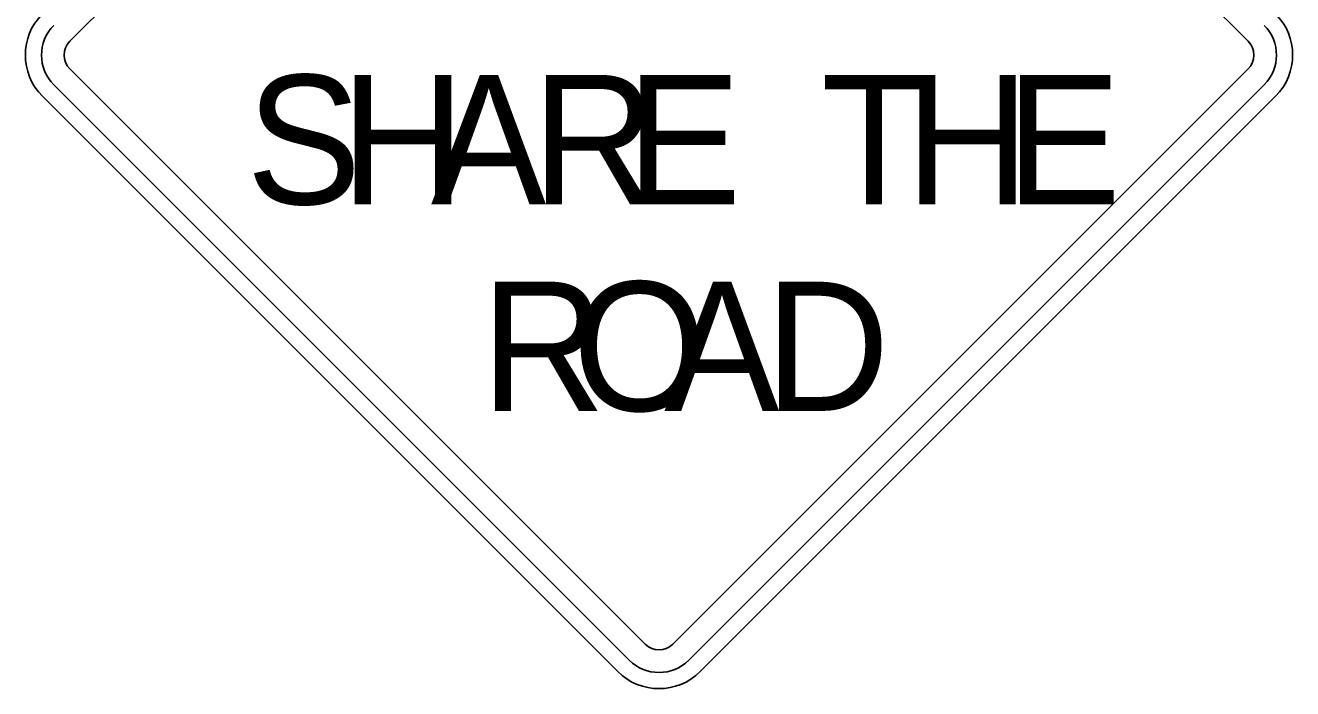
# Model space of a CAD drawing. Extents: x 99976 to 100136, y 99905 to 100011.
# Drawn here: x 100052.52 to 100053.056, y 100001.917 to 100002.198 of the extents above; entities that cross this region are included whole.
import ezdxf

# ---------------------------------------------------------------- set-up
doc = ezdxf.new("R2010")
doc.units = 0
doc.layers.add('TR_SN_ConstructionSigns', color=7, linetype='Continuous')

msp = doc.modelspace()

# ---------------------------------------------------------------- linework, layer by layer
at = {"layer": 'TR_SN_ConstructionSigns'}
for p, q in [((100052.53881, 100002.19096), (100052.78243, 100002.43458)), ((100052.79403, 100002.43458), (100053.03765, 100002.19096)), ((100052.78243, 100001.93574), (100052.53881, 100002.17936)), ((100053.03765, 100002.17936), (100052.79403, 100001.93574)), ((100052.53204, 100002.17259), (100052.77566, 100001.92897)), ((100052.8008, 100001.92897), (100053.04442, 100002.17259)), ((100052.52721, 100002.16776), (100052.77083, 100001.92414)), ((100052.80563, 100001.92414), (100053.04925, 100002.16776))]:
    msp.add_line(p, q, dxfattribs=at)
for centre, radius, start, end in [((100052.54461, 100002.18516), 0.02461, 135, 225), ((100053.03185, 100002.18516), 0.02461, 315, 45), ((100052.54461, 100002.18516), 0.01777, 135, 225), ((100053.03185, 100002.18516), 0.01777, 315, 45), ((100052.54461, 100002.18516), 0.0082, 135, 225), ((100053.03185, 100002.18516), 0.0082, 315, 45), ((100052.78823, 100001.94154), 0.0082, 225, 315), ((100052.78823, 100001.94154), 0.01777, 225, 315), ((100052.78823, 100001.94154), 0.02461, 225, 315)]:
    msp.add_arc(centre, radius, start, end, dxfattribs=at)

# ---------------------------------------------------------------- texts
for s, p in [('S', (100052.6135, 100002.12202)), ('H', (100052.65343, 100002.12202)), ('A', (100052.69171, 100002.12202)), ('R', (100052.73436, 100002.12202)), ('E', (100052.77428, 100002.12202)), ('T', (100052.85686, 100002.12202)), ('H', (100052.89241, 100002.12202)), ('E', (100052.93507, 100002.12202)), ('R', (100052.71276, 100002.03452)), ('R', (100052.71276, 100002.03452)), ('O', (100052.75159, 100002.03452)), ('A', (100052.79042, 100002.03452)), ('D', (100052.83307, 100002.03452))]:
    msp.add_text(s, height=0.05469, dxfattribs=at).set_placement(p)

doc.saveas('drawing.dxf')
